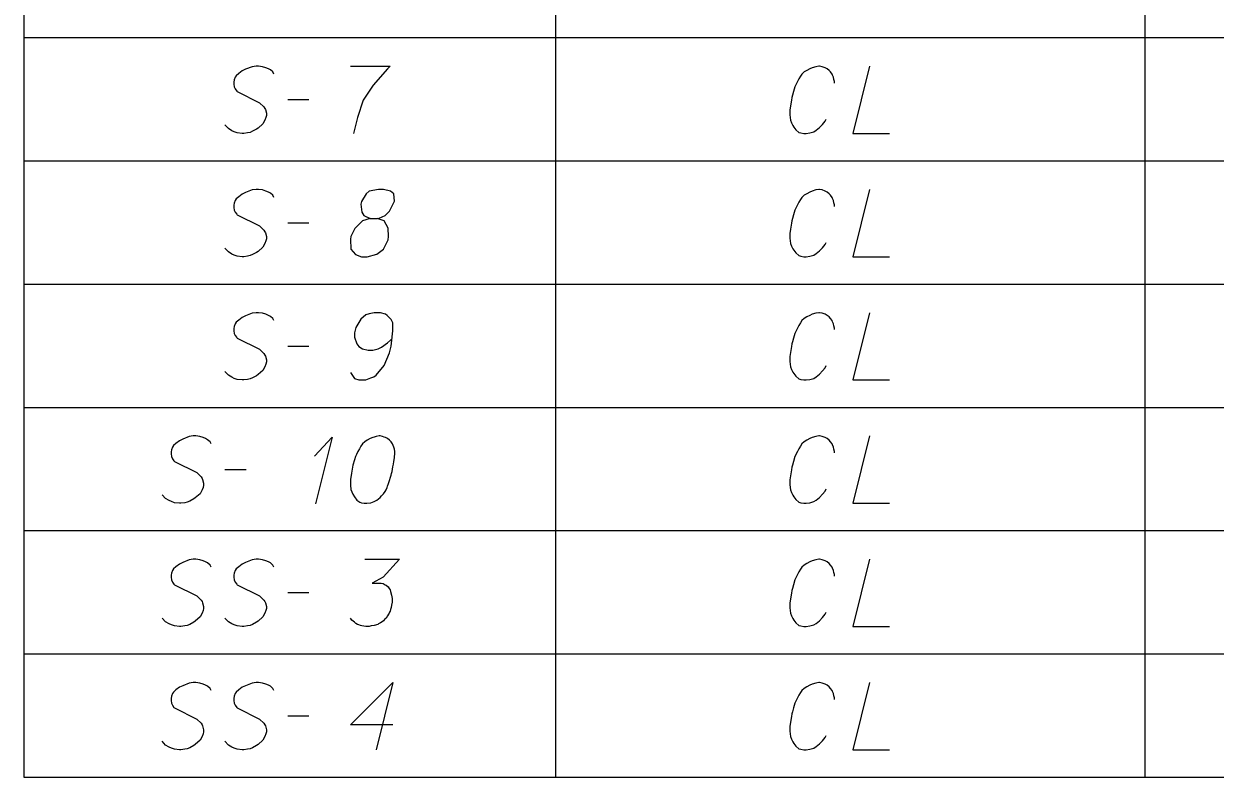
# Model space of a CAD drawing. Extents: x 2074207 to 2076812, y 516372 to 523312.
# Drawn here: x 2076260.6 to 2076345.6, y 519999.4 to 520053.2 of the extents above; entities that cross this region are included whole.
import ezdxf

# ---------------------------------------------------------------- set-up
doc = ezdxf.new("R2010")
doc.units = 0
for name, color, linetype in [('Prop DirtTable_ Soil Test Results - Outline (Major)', 7, 'Continuous'), ('Prop DirtTable_ Soil Test Results - Outline (Minor)', 7, 'Continuous'), ('Prop DirtTable_ Soil Test Results - Tx (Sample Data)', 7, 'Continuous')]:
    doc.layers.add(name, color=color, linetype=linetype)

msp = doc.modelspace()

# ---------------------------------------------------------------- linework, layer by layer
at = {"layer": 'Prop DirtTable_ Soil Test Results - Outline (Major)'}
for p, q in [((2076260.609, 520061.035), (2076260.609, 520052.235)), ((2076260.609, 520052.235), (2076260.609, 520043.435)), ((2076260.609, 520043.435), (2076260.609, 520034.635)), ((2076260.609, 520034.635), (2076260.609, 520025.835)), ((2076260.609, 520025.835), (2076260.609, 520017.035)), ((2076260.609, 520017.035), (2076260.609, 520008.235)), ((2076260.609, 520008.235), (2076260.609, 519999.435)), ((2076260.609, 519999.435), (2076811.903, 519999.435))]:
    msp.add_line(p, q, dxfattribs=at)
at = {"layer": 'Prop DirtTable_ Soil Test Results - Outline (Minor)'}
for p, q in [((2076298.546, 520061.035), (2076298.546, 520052.235)), ((2076340.594, 520061.035), (2076340.594, 520052.235)), ((2076260.609, 520052.235), (2076811.903, 520052.235)), ((2076260.609, 520052.235), (2076811.903, 520052.235)), ((2076298.546, 520052.235), (2076298.546, 520043.435)), ((2076340.594, 520052.235), (2076340.594, 520043.435)), ((2076260.609, 520043.435), (2076811.903, 520043.435)), ((2076260.609, 520043.435), (2076811.903, 520043.435)), ((2076298.546, 520043.435), (2076298.546, 520034.635)), ((2076340.594, 520043.435), (2076340.594, 520034.635)), ((2076260.609, 520034.635), (2076811.903, 520034.635)), ((2076260.609, 520034.635), (2076811.903, 520034.635)), ((2076298.546, 520034.635), (2076298.546, 520025.835)), ((2076340.594, 520034.635), (2076340.594, 520025.835)), ((2076260.609, 520025.835), (2076811.903, 520025.835)), ((2076260.609, 520025.835), (2076811.903, 520025.835)), ((2076298.546, 520025.835), (2076298.546, 520017.035)), ((2076340.594, 520025.835), (2076340.594, 520017.035)), ((2076260.609, 520017.035), (2076811.903, 520017.035)), ((2076260.609, 520017.035), (2076811.903, 520017.035)), ((2076298.546, 520017.035), (2076298.546, 520008.235)), ((2076340.594, 520017.035), (2076340.594, 520008.235)), ((2076260.609, 520008.235), (2076811.903, 520008.235)), ((2076260.609, 520008.235), (2076811.903, 520008.235)), ((2076298.546, 520008.235), (2076298.546, 519999.435)), ((2076340.594, 520008.235), (2076340.594, 519999.435)), ((2076260.609, 519999.435), (2076811.903, 519999.435))]:
    msp.add_line(p, q, dxfattribs=at)
at = {"layer": 'Prop DirtTable_ Soil Test Results - Tx (Sample Data)'}
for points in [[(2076278.448, 520049.624), (2076278.377, 520049.775), (2076278.201, 520049.926), (2076278.06, 520050.002), (2076277.883, 520050.077), (2076277.637, 520050.153), (2076277.354, 520050.191), (2076277.178, 520050.191), (2076276.896, 520050.153), (2076276.437, 520049.964), (2076276.19, 520049.851), (2076275.943, 520049.662), (2076275.767, 520049.51), (2076275.696, 520049.397), (2076275.626, 520049.208), (2076275.591, 520049.057), (2076275.591, 520048.906), (2076275.626, 520048.717), (2076275.696, 520048.565), (2076275.802, 520048.414), (2076275.838, 520048.377), (2076277.425, 520047.583), (2076277.742, 520047.28), (2076277.813, 520047.167), (2076277.848, 520047.091), (2076277.919, 520046.827), (2076277.919, 520046.676), (2076277.883, 520046.525), (2076277.813, 520046.336), (2076277.672, 520046.071), (2076277.319, 520045.769), (2076277.213, 520045.693), (2076276.931, 520045.542), (2076276.755, 520045.466), (2076276.578, 520045.428), (2076276.296, 520045.391), (2076276.19, 520045.391), (2076275.838, 520045.428), (2076275.626, 520045.504), (2076275.449, 520045.58), (2076275.203, 520045.731), (2076274.956, 520045.995)], [(2076283.916, 520050.191), (2076286.738, 520050.191), (2076286.561, 520050.002), (2076285.538, 520048.83), (2076284.833, 520047.772), (2076284.409, 520046.525), (2076284.127, 520045.391)], [(2076318.45, 520048.981), (2076318.45, 520049.095), (2076318.415, 520049.246), (2076318.38, 520049.397), (2076318.309, 520049.548), (2076318.274, 520049.624), (2076318.168, 520049.775), (2076318.062, 520049.888), (2076317.921, 520050.002), (2076317.78, 520050.077), (2076317.569, 520050.153), (2076317.392, 520050.191), (2076317.322, 520050.191), (2076317.11, 520050.153), (2076316.863, 520050.077), (2076316.687, 520050.002), (2076316.475, 520049.888), (2076316.299, 520049.775), (2076316.122, 520049.624), (2076316.016, 520049.473), (2076315.911, 520049.284), (2076315.805, 520049.095), (2076315.628, 520048.717), (2076315.523, 520048.377), (2076315.452, 520048.112), (2076315.417, 520047.961), (2076315.381, 520047.772), (2076315.311, 520047.356), (2076315.276, 520047.054), (2076315.276, 520046.714), (2076315.311, 520046.336), (2076315.381, 520046.147), (2076315.487, 520045.958), (2076315.558, 520045.844), (2076315.699, 520045.655), (2076315.911, 520045.466), (2076316.052, 520045.428), (2076316.263, 520045.391), (2076316.404, 520045.391), (2076316.44, 520045.391), (2076316.687, 520045.428), (2076316.969, 520045.504), (2076317.145, 520045.617), (2076317.392, 520045.806), (2076317.604, 520046.033), (2076317.78, 520046.26), (2076317.851, 520046.411)], [(2076320.955, 520050.191), (2076319.756, 520045.391), (2076322.366, 520045.391)], [(2076279.436, 520047.81), (2076280.952, 520047.81)], [(2076278.448, 520040.824), (2076278.377, 520040.975), (2076278.201, 520041.126), (2076278.06, 520041.202), (2076277.883, 520041.277), (2076277.637, 520041.353), (2076277.354, 520041.391), (2076277.178, 520041.391), (2076276.896, 520041.353), (2076276.437, 520041.164), (2076276.19, 520041.051), (2076275.943, 520040.862), (2076275.767, 520040.71), (2076275.696, 520040.597), (2076275.626, 520040.408), (2076275.591, 520040.257), (2076275.591, 520040.106), (2076275.626, 520039.917), (2076275.696, 520039.765), (2076275.802, 520039.614), (2076275.838, 520039.577), (2076277.425, 520038.783), (2076277.742, 520038.48), (2076277.813, 520038.367), (2076277.848, 520038.291), (2076277.919, 520038.027), (2076277.919, 520037.876), (2076277.883, 520037.725), (2076277.813, 520037.536), (2076277.672, 520037.271), (2076277.319, 520036.969), (2076277.213, 520036.893), (2076276.931, 520036.742), (2076276.755, 520036.666), (2076276.578, 520036.628), (2076276.296, 520036.591), (2076276.19, 520036.591), (2076275.838, 520036.628), (2076275.626, 520036.704), (2076275.449, 520036.78), (2076275.203, 520036.931), (2076274.956, 520037.195)], [(2076285.327, 520039.312), (2076285.82, 520039.312), (2076285.962, 520039.35), (2076286.385, 520039.539), (2076286.702, 520039.841), (2076287.055, 520040.559), (2076287.02, 520041.088), (2076286.773, 520041.277), (2076286.279, 520041.391), (2076285.926, 520041.391), (2076285.256, 520041.277), (2076285.044, 520041.088), (2076284.692, 520040.521), (2076284.656, 520040.332), (2076284.727, 520039.765), (2076284.868, 520039.539), (2076285.327, 520039.312), (2076284.762, 520039.161), (2076284.233, 520038.594), (2076283.951, 520038.027), (2076283.916, 520037.838), (2076283.951, 520037.12), (2076284.268, 520036.742), (2076284.692, 520036.591), (2076285.115, 520036.591), (2076285.785, 520036.78), (2076286.279, 520037.12), (2076286.597, 520037.8), (2076286.632, 520038.027), (2076286.597, 520038.632), (2076286.314, 520039.161), (2076285.82, 520039.312)], [(2076318.45, 520040.181), (2076318.45, 520040.295), (2076318.415, 520040.446), (2076318.38, 520040.597), (2076318.309, 520040.748), (2076318.274, 520040.824), (2076318.168, 520040.975), (2076318.062, 520041.088), (2076317.921, 520041.202), (2076317.78, 520041.277), (2076317.569, 520041.353), (2076317.392, 520041.391), (2076317.322, 520041.391), (2076317.11, 520041.353), (2076316.863, 520041.277), (2076316.687, 520041.202), (2076316.475, 520041.088), (2076316.299, 520040.975), (2076316.122, 520040.824), (2076316.016, 520040.673), (2076315.911, 520040.484), (2076315.805, 520040.295), (2076315.628, 520039.917), (2076315.523, 520039.577), (2076315.452, 520039.312), (2076315.417, 520039.161), (2076315.381, 520038.972), (2076315.311, 520038.556), (2076315.276, 520038.254), (2076315.276, 520037.914), (2076315.311, 520037.536), (2076315.381, 520037.347), (2076315.487, 520037.158), (2076315.558, 520037.044), (2076315.699, 520036.855), (2076315.911, 520036.666), (2076316.052, 520036.628), (2076316.263, 520036.591), (2076316.404, 520036.591), (2076316.44, 520036.591), (2076316.687, 520036.628), (2076316.969, 520036.704), (2076317.145, 520036.817), (2076317.392, 520037.006), (2076317.604, 520037.233), (2076317.78, 520037.46), (2076317.851, 520037.611)], [(2076320.955, 520041.391), (2076319.756, 520036.591), (2076322.366, 520036.591)], [(2076279.436, 520039.01), (2076280.952, 520039.01)], [(2076278.448, 520032.024), (2076278.377, 520032.175), (2076278.201, 520032.326), (2076278.06, 520032.402), (2076277.883, 520032.477), (2076277.637, 520032.553), (2076277.354, 520032.591), (2076277.178, 520032.591), (2076276.896, 520032.553), (2076276.437, 520032.364), (2076276.19, 520032.251), (2076275.943, 520032.062), (2076275.767, 520031.91), (2076275.696, 520031.797), (2076275.626, 520031.608), (2076275.591, 520031.457), (2076275.591, 520031.306), (2076275.626, 520031.117), (2076275.696, 520030.965), (2076275.802, 520030.814), (2076275.838, 520030.777), (2076277.425, 520029.983), (2076277.742, 520029.68), (2076277.813, 520029.567), (2076277.848, 520029.491), (2076277.919, 520029.227), (2076277.919, 520029.076), (2076277.883, 520028.925), (2076277.813, 520028.736), (2076277.672, 520028.471), (2076277.319, 520028.169), (2076277.213, 520028.093), (2076276.931, 520027.942), (2076276.755, 520027.866), (2076276.578, 520027.828), (2076276.296, 520027.791), (2076276.19, 520027.791), (2076275.838, 520027.828), (2076275.626, 520027.904), (2076275.449, 520027.98), (2076275.203, 520028.131), (2076274.956, 520028.395)], [(2076283.916, 520028.32), (2076284.198, 520027.904), (2076284.515, 520027.791), (2076285.009, 520027.791), (2076285.362, 520027.942), (2076285.574, 520028.017), (2076285.75, 520028.131), (2076286.314, 520028.811), (2076286.702, 520029.718), (2076286.808, 520030.21), (2076286.949, 520031.306), (2076286.949, 520031.873), (2076286.808, 520032.099), (2076286.526, 520032.402), (2076286.42, 520032.477), (2076286.067, 520032.591), (2076285.609, 520032.591), (2076285.256, 520032.515), (2076285.009, 520032.44), (2076284.656, 520032.137), (2076284.304, 520031.532), (2076284.198, 520031.154), (2076284.198, 520030.852), (2076284.374, 520030.361), (2076284.515, 520030.172), (2076284.762, 520030.021), (2076285.186, 520029.907), (2076285.503, 520029.907), (2076285.891, 520030.021), (2076286.138, 520030.134), (2076286.561, 520030.436), (2076286.773, 520030.625), (2076286.879, 520030.739)], [(2076318.45, 520031.381), (2076318.45, 520031.495), (2076318.415, 520031.646), (2076318.38, 520031.797), (2076318.309, 520031.948), (2076318.274, 520032.024), (2076318.168, 520032.175), (2076318.062, 520032.288), (2076317.921, 520032.402), (2076317.78, 520032.477), (2076317.569, 520032.553), (2076317.392, 520032.591), (2076317.322, 520032.591), (2076317.11, 520032.553), (2076316.863, 520032.477), (2076316.687, 520032.402), (2076316.475, 520032.288), (2076316.299, 520032.175), (2076316.122, 520032.024), (2076316.016, 520031.873), (2076315.911, 520031.684), (2076315.805, 520031.495), (2076315.628, 520031.117), (2076315.523, 520030.777), (2076315.452, 520030.512), (2076315.417, 520030.361), (2076315.381, 520030.172), (2076315.311, 520029.756), (2076315.276, 520029.454), (2076315.276, 520029.114), (2076315.311, 520028.736), (2076315.381, 520028.547), (2076315.487, 520028.358), (2076315.558, 520028.244), (2076315.699, 520028.055), (2076315.911, 520027.866), (2076316.052, 520027.828), (2076316.263, 520027.791), (2076316.404, 520027.791), (2076316.44, 520027.791), (2076316.687, 520027.828), (2076316.969, 520027.904), (2076317.145, 520028.017), (2076317.392, 520028.206), (2076317.604, 520028.433), (2076317.78, 520028.66), (2076317.851, 520028.811)], [(2076320.955, 520032.591), (2076319.756, 520027.791), (2076322.366, 520027.791)], [(2076279.436, 520030.21), (2076280.952, 520030.21)], [(2076273.968, 520023.224), (2076273.897, 520023.375), (2076273.721, 520023.526), (2076273.58, 520023.602), (2076273.403, 520023.677), (2076273.157, 520023.753), (2076272.874, 520023.791), (2076272.698, 520023.791), (2076272.416, 520023.753), (2076271.957, 520023.564), (2076271.71, 520023.451), (2076271.463, 520023.262), (2076271.287, 520023.11), (2076271.216, 520022.997), (2076271.146, 520022.808), (2076271.111, 520022.657), (2076271.111, 520022.506), (2076271.146, 520022.317), (2076271.216, 520022.165), (2076271.322, 520022.014), (2076271.358, 520021.977), (2076272.945, 520021.183), (2076273.262, 520020.88), (2076273.333, 520020.767), (2076273.368, 520020.691), (2076273.439, 520020.427), (2076273.439, 520020.276), (2076273.403, 520020.125), (2076273.333, 520019.936), (2076273.192, 520019.671), (2076272.839, 520019.369), (2076272.733, 520019.293), (2076272.451, 520019.142), (2076272.275, 520019.066), (2076272.098, 520019.028), (2076271.816, 520018.991), (2076271.71, 520018.991), (2076271.358, 520019.028), (2076271.146, 520019.104), (2076270.969, 520019.18), (2076270.723, 520019.331), (2076270.476, 520019.595)], [(2076286.032, 520023.791), (2076285.962, 520023.791), (2076285.75, 520023.753), (2076285.609, 520023.715), (2076285.503, 520023.677), (2076285.327, 520023.602), (2076285.115, 520023.488), (2076284.939, 520023.375), (2076284.762, 520023.224), (2076284.656, 520023.073), (2076284.551, 520022.884), (2076284.445, 520022.695), (2076284.339, 520022.468), (2076284.268, 520022.317), (2076284.198, 520022.09), (2076284.092, 520021.712), (2076283.986, 520021.145), (2076283.916, 520020.691), (2076283.916, 520020.276), (2076283.951, 520019.973), (2076284.092, 520019.633), (2076284.198, 520019.444), (2076284.374, 520019.217), (2076284.586, 520019.066), (2076284.692, 520019.028), (2076284.903, 520018.991), (2076285.08, 520018.991), (2076285.362, 520019.028), (2076285.609, 520019.104), (2076285.785, 520019.217), (2076286.032, 520019.406), (2076286.138, 520019.52), (2076286.279, 520019.671), (2076286.385, 520019.822), (2076286.455, 520019.936), (2076286.526, 520020.125), (2076286.561, 520020.2), (2076286.632, 520020.389), (2076286.702, 520020.616), (2076286.773, 520020.843), (2076286.808, 520020.994), (2076286.843, 520021.107), (2076286.879, 520021.258), (2076286.949, 520021.599), (2076286.985, 520021.788), (2076287.02, 520021.977), (2076287.055, 520022.241), (2076287.09, 520022.581), (2076287.09, 520022.695), (2076287.055, 520022.846), (2076287.02, 520022.997), (2076286.914, 520023.224), (2076286.808, 520023.375), (2076286.702, 520023.488), (2076286.561, 520023.602), (2076286.42, 520023.677), (2076286.314, 520023.715), (2076286.209, 520023.753), (2076286.032, 520023.791)], [(2076318.45, 520022.581), (2076318.45, 520022.695), (2076318.415, 520022.846), (2076318.38, 520022.997), (2076318.309, 520023.148), (2076318.274, 520023.224), (2076318.168, 520023.375), (2076318.062, 520023.488), (2076317.921, 520023.602), (2076317.78, 520023.677), (2076317.569, 520023.753), (2076317.392, 520023.791), (2076317.322, 520023.791), (2076317.11, 520023.753), (2076316.863, 520023.677), (2076316.687, 520023.602), (2076316.475, 520023.488), (2076316.299, 520023.375), (2076316.122, 520023.224), (2076316.016, 520023.073), (2076315.911, 520022.884), (2076315.805, 520022.695), (2076315.628, 520022.317), (2076315.523, 520021.977), (2076315.452, 520021.712), (2076315.417, 520021.561), (2076315.381, 520021.372), (2076315.311, 520020.956), (2076315.276, 520020.654), (2076315.276, 520020.314), (2076315.311, 520019.936), (2076315.381, 520019.747), (2076315.487, 520019.558), (2076315.558, 520019.444), (2076315.699, 520019.255), (2076315.911, 520019.066), (2076316.052, 520019.028), (2076316.263, 520018.991), (2076316.404, 520018.991), (2076316.44, 520018.991), (2076316.687, 520019.028), (2076316.969, 520019.104), (2076317.145, 520019.217), (2076317.392, 520019.406), (2076317.604, 520019.633), (2076317.78, 520019.86), (2076317.851, 520020.011)], [(2076320.955, 520023.791), (2076319.756, 520018.991), (2076322.366, 520018.991)], [(2076281.34, 520022.354), (2076282.61, 520023.715), (2076281.411, 520018.953)], [(2076274.956, 520021.41), (2076276.472, 520021.41)], [(2076273.968, 520014.424), (2076273.897, 520014.575), (2076273.721, 520014.726), (2076273.58, 520014.802), (2076273.403, 520014.877), (2076273.157, 520014.953), (2076272.874, 520014.991), (2076272.698, 520014.991), (2076272.416, 520014.953), (2076271.957, 520014.764), (2076271.71, 520014.651), (2076271.463, 520014.462), (2076271.287, 520014.31), (2076271.216, 520014.197), (2076271.146, 520014.008), (2076271.111, 520013.857), (2076271.111, 520013.706), (2076271.146, 520013.517), (2076271.216, 520013.365), (2076271.322, 520013.214), (2076271.358, 520013.177), (2076272.945, 520012.383), (2076273.262, 520012.08), (2076273.333, 520011.967), (2076273.368, 520011.891), (2076273.439, 520011.627), (2076273.439, 520011.476), (2076273.403, 520011.325), (2076273.333, 520011.136), (2076273.192, 520010.871), (2076272.839, 520010.569), (2076272.733, 520010.493), (2076272.451, 520010.342), (2076272.275, 520010.266), (2076272.098, 520010.228), (2076271.816, 520010.191), (2076271.71, 520010.191), (2076271.358, 520010.228), (2076271.146, 520010.304), (2076270.969, 520010.38), (2076270.723, 520010.531), (2076270.476, 520010.795)], [(2076278.448, 520014.424), (2076278.377, 520014.575), (2076278.201, 520014.726), (2076278.06, 520014.802), (2076277.883, 520014.877), (2076277.637, 520014.953), (2076277.354, 520014.991), (2076277.178, 520014.991), (2076276.896, 520014.953), (2076276.437, 520014.764), (2076276.19, 520014.651), (2076275.943, 520014.462), (2076275.767, 520014.31), (2076275.696, 520014.197), (2076275.626, 520014.008), (2076275.591, 520013.857), (2076275.591, 520013.706), (2076275.626, 520013.517), (2076275.696, 520013.365), (2076275.802, 520013.214), (2076275.838, 520013.177), (2076277.425, 520012.383), (2076277.742, 520012.08), (2076277.813, 520011.967), (2076277.848, 520011.891), (2076277.919, 520011.627), (2076277.919, 520011.476), (2076277.883, 520011.325), (2076277.813, 520011.136), (2076277.672, 520010.871), (2076277.319, 520010.569), (2076277.213, 520010.493), (2076276.931, 520010.342), (2076276.755, 520010.266), (2076276.578, 520010.228), (2076276.296, 520010.191), (2076276.19, 520010.191), (2076275.838, 520010.228), (2076275.626, 520010.304), (2076275.449, 520010.38), (2076275.203, 520010.531), (2076274.956, 520010.795)], [(2076284.939, 520014.991), (2076287.408, 520014.991), (2076286.244, 520013.706), (2076285.468, 520013.29), (2076286.103, 520013.29), (2076286.244, 520013.252), (2076286.314, 520013.214), (2076286.385, 520013.177), (2076286.455, 520013.139), (2076286.597, 520013.025), (2076286.667, 520012.912), (2076286.738, 520012.799), (2076286.773, 520012.685), (2076286.843, 520012.421), (2076286.879, 520012.194), (2076286.879, 520012.08), (2076286.879, 520011.929), (2076286.843, 520011.703), (2076286.808, 520011.551), (2076286.773, 520011.4), (2076286.738, 520011.287), (2076286.702, 520011.211), (2076286.667, 520011.136), (2076286.632, 520011.06), (2076286.561, 520010.947), (2076286.455, 520010.795), (2076286.35, 520010.682), (2076286.279, 520010.606), (2076286.173, 520010.531), (2076286.067, 520010.455), (2076285.926, 520010.38), (2076285.856, 520010.342), (2076285.609, 520010.266), (2076285.397, 520010.228), (2076285.256, 520010.191), (2076285.009, 520010.191), (2076284.727, 520010.228), (2076284.621, 520010.266), (2076284.515, 520010.304), (2076284.409, 520010.342), (2076284.304, 520010.417), (2076284.198, 520010.493), (2076284.021, 520010.644), (2076283.916, 520010.795)], [(2076318.45, 520013.781), (2076318.45, 520013.895), (2076318.415, 520014.046), (2076318.38, 520014.197), (2076318.309, 520014.348), (2076318.274, 520014.424), (2076318.168, 520014.575), (2076318.062, 520014.688), (2076317.921, 520014.802), (2076317.78, 520014.877), (2076317.569, 520014.953), (2076317.392, 520014.991), (2076317.322, 520014.991), (2076317.11, 520014.953), (2076316.863, 520014.877), (2076316.687, 520014.802), (2076316.475, 520014.688), (2076316.299, 520014.575), (2076316.122, 520014.424), (2076316.016, 520014.273), (2076315.911, 520014.084), (2076315.805, 520013.895), (2076315.628, 520013.517), (2076315.523, 520013.177), (2076315.452, 520012.912), (2076315.417, 520012.761), (2076315.381, 520012.572), (2076315.311, 520012.156), (2076315.276, 520011.854), (2076315.276, 520011.514), (2076315.311, 520011.136), (2076315.381, 520010.947), (2076315.487, 520010.758), (2076315.558, 520010.644), (2076315.699, 520010.455), (2076315.911, 520010.266), (2076316.052, 520010.228), (2076316.263, 520010.191), (2076316.404, 520010.191), (2076316.44, 520010.191), (2076316.687, 520010.228), (2076316.969, 520010.304), (2076317.145, 520010.417), (2076317.392, 520010.606), (2076317.604, 520010.833), (2076317.78, 520011.06), (2076317.851, 520011.211)], [(2076320.955, 520014.991), (2076319.756, 520010.191), (2076322.366, 520010.191)], [(2076279.436, 520012.61), (2076280.952, 520012.61)], [(2076273.968, 520005.624), (2076273.897, 520005.775), (2076273.721, 520005.926), (2076273.58, 520006.002), (2076273.403, 520006.077), (2076273.157, 520006.153), (2076272.874, 520006.191), (2076272.698, 520006.191), (2076272.416, 520006.153), (2076271.957, 520005.964), (2076271.71, 520005.851), (2076271.463, 520005.662), (2076271.287, 520005.51), (2076271.216, 520005.397), (2076271.146, 520005.208), (2076271.111, 520005.057), (2076271.111, 520004.906), (2076271.146, 520004.717), (2076271.216, 520004.565), (2076271.322, 520004.414), (2076271.358, 520004.377), (2076272.945, 520003.583), (2076273.262, 520003.28), (2076273.333, 520003.167), (2076273.368, 520003.091), (2076273.439, 520002.827), (2076273.439, 520002.676), (2076273.403, 520002.525), (2076273.333, 520002.336), (2076273.192, 520002.071), (2076272.839, 520001.769), (2076272.733, 520001.693), (2076272.451, 520001.542), (2076272.275, 520001.466), (2076272.098, 520001.428), (2076271.816, 520001.391), (2076271.71, 520001.391), (2076271.358, 520001.428), (2076271.146, 520001.504), (2076270.969, 520001.58), (2076270.723, 520001.731), (2076270.476, 520001.995)], [(2076278.448, 520005.624), (2076278.377, 520005.775), (2076278.201, 520005.926), (2076278.06, 520006.002), (2076277.883, 520006.077), (2076277.637, 520006.153), (2076277.354, 520006.191), (2076277.178, 520006.191), (2076276.896, 520006.153), (2076276.437, 520005.964), (2076276.19, 520005.851), (2076275.943, 520005.662), (2076275.767, 520005.51), (2076275.696, 520005.397), (2076275.626, 520005.208), (2076275.591, 520005.057), (2076275.591, 520004.906), (2076275.626, 520004.717), (2076275.696, 520004.565), (2076275.802, 520004.414), (2076275.838, 520004.377), (2076277.425, 520003.583), (2076277.742, 520003.28), (2076277.813, 520003.167), (2076277.848, 520003.091), (2076277.919, 520002.827), (2076277.919, 520002.676), (2076277.883, 520002.525), (2076277.813, 520002.336), (2076277.672, 520002.071), (2076277.319, 520001.769), (2076277.213, 520001.693), (2076276.931, 520001.542), (2076276.755, 520001.466), (2076276.578, 520001.428), (2076276.296, 520001.391), (2076276.19, 520001.391), (2076275.838, 520001.428), (2076275.626, 520001.504), (2076275.449, 520001.58), (2076275.203, 520001.731), (2076274.956, 520001.995)], [(2076286.949, 520003.167), (2076283.916, 520003.167), (2076286.949, 520006.191), (2076285.75, 520001.391)], [(2076318.45, 520004.981), (2076318.45, 520005.095), (2076318.415, 520005.246), (2076318.38, 520005.397), (2076318.309, 520005.548), (2076318.274, 520005.624), (2076318.168, 520005.775), (2076318.062, 520005.888), (2076317.921, 520006.002), (2076317.78, 520006.077), (2076317.569, 520006.153), (2076317.392, 520006.191), (2076317.322, 520006.191), (2076317.11, 520006.153), (2076316.863, 520006.077), (2076316.687, 520006.002), (2076316.475, 520005.888), (2076316.299, 520005.775), (2076316.122, 520005.624), (2076316.016, 520005.473), (2076315.911, 520005.284), (2076315.805, 520005.095), (2076315.628, 520004.717), (2076315.523, 520004.377), (2076315.452, 520004.112), (2076315.417, 520003.961), (2076315.381, 520003.772), (2076315.311, 520003.356), (2076315.276, 520003.054), (2076315.276, 520002.714), (2076315.311, 520002.336), (2076315.381, 520002.147), (2076315.487, 520001.958), (2076315.558, 520001.844), (2076315.699, 520001.655), (2076315.911, 520001.466), (2076316.052, 520001.428), (2076316.263, 520001.391), (2076316.404, 520001.391), (2076316.44, 520001.391), (2076316.687, 520001.428), (2076316.969, 520001.504), (2076317.145, 520001.617), (2076317.392, 520001.806), (2076317.604, 520002.033), (2076317.78, 520002.26), (2076317.851, 520002.411)], [(2076320.955, 520006.191), (2076319.756, 520001.391), (2076322.366, 520001.391)], [(2076279.436, 520003.81), (2076280.952, 520003.81)]]:
    msp.add_lwpolyline(points, dxfattribs=at)

doc.saveas('drawing.dxf')
